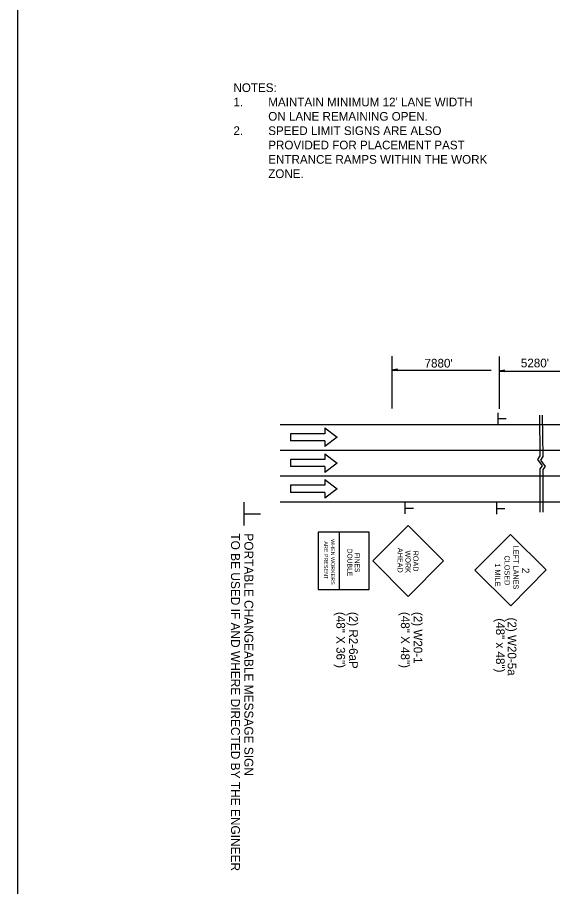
# Model space of a CAD drawing. Extents: x -100 to 745, y -1581 to -107.
# Drawn here: x 574.8 to 610.8, y -656.9 to -598.3 of the extents above; entities that cross this region are included whole.
import ezdxf

# ---------------------------------------------------------------- set-up
doc = ezdxf.new("R2010")
doc.units = 0
doc.layers.add('Default', color=7, linetype='Continuous')
doc.layers.add('R_Proposed Road', color=7, linetype='Continuous')

msp = doc.modelspace()

# ---------------------------------------------------------------- linework, layer by layer
at = {"layer": 'Default'}
for p, q in [((600.01, -621.145), (600.01, -624.666)), ((607.226, -621.173), (607.226, -624.694)), ((600.385, -622.03), (600.01, -622.086)), ((600.01, -622.086), (606.697, -622.086)), ((600.385, -622.142), (600.01, -622.086)), ((600.385, -622.039), (600.072, -622.086)), ((600.385, -622.133), (600.072, -622.086)), ((600.385, -622.049), (600.137, -622.086)), ((600.385, -622.123), (600.137, -622.086)), ((600.385, -622.058), (600.199, -622.086)), ((600.385, -622.114), (600.199, -622.086)), ((600.385, -622.068), (600.263, -622.086)), ((600.385, -622.104), (600.263, -622.086)), ((600.385, -622.077), (600.325, -622.086)), ((600.385, -622.095), (600.325, -622.086)), ((600.385, -622.142), (600.385, -622.03)), ((607.601, -622.096), (607.226, -622.153)), ((607.226, -622.153), (612.445, -622.153)), ((607.601, -622.209), (607.226, -622.153)), ((607.601, -622.106), (607.288, -622.153)), ((607.601, -622.199), (607.288, -622.153)), ((607.601, -622.115), (607.353, -622.153)), ((607.601, -622.19), (607.353, -622.153)), ((607.601, -622.125), (607.415, -622.153)), ((607.601, -622.18), (607.415, -622.153)), ((607.601, -622.134), (607.479, -622.153)), ((607.601, -622.171), (607.479, -622.153)), ((607.601, -622.144), (607.541, -622.153)), ((607.601, -622.161), (607.541, -622.153)), ((607.601, -622.209), (607.601, -622.096)), ((607.164, -625.738), (607.164, -624.956)), ((607.175, -625.349), (607.709, -625.349)), ((592.482, -625.744), (599.359, -625.744)), ((595.491, -625.981), (595.491, -626.377)), ((595.491, -625.981), (596.312, -626.614)), ((599.359, -625.744), (602.784, -625.744)), ((602.784, -625.744), (609.446, -625.744)), ((609.446, -625.744), (616.347, -625.744)), ((595.491, -626.377), (593.165, -626.377)), ((593.165, -626.377), (593.165, -626.851)), ((596.312, -626.614), (595.491, -627.246)), ((595.491, -626.851), (593.165, -626.851)), ((595.491, -626.851), (595.491, -627.246)), ((592.482, -627.483), (599.435, -627.483)), ((595.491, -627.72), (595.491, -628.115)), ((595.491, -627.72), (596.312, -628.352)), ((599.435, -627.483), (603.329, -627.483)), ((603.329, -627.483), (609.446, -627.483)), ((609.446, -627.483), (616.347, -627.483)), ((595.491, -628.115), (593.165, -628.115)), ((593.165, -628.115), (593.165, -628.589)), ((596.312, -628.352), (595.491, -628.984)), ((595.491, -628.589), (593.165, -628.589)), ((595.491, -628.589), (595.491, -628.984)), ((592.482, -629.221), (599.435, -629.221)), ((595.491, -629.458), (595.491, -629.854)), ((595.491, -629.458), (596.312, -630.091)), ((599.435, -629.221), (603.329, -629.221)), ((603.329, -629.221), (609.446, -629.221)), ((609.446, -629.221), (616.347, -629.221)), ((595.491, -629.854), (593.165, -629.854)), ((593.165, -629.854), (593.165, -630.328)), ((596.312, -630.091), (595.491, -630.723)), ((595.491, -630.328), (593.165, -630.328)), ((595.491, -630.328), (595.491, -630.723)), ((590.054, -632.565), (590.054, -631)), ((592.482, -630.96), (599.365, -630.96)), ((599.365, -630.96), (602.79, -630.96)), ((600.91, -631.787), (600.91, -631.004)), ((600.921, -631.398), (601.455, -631.398)), ((602.79, -630.96), (609.446, -630.96)), ((607.067, -631.803), (607.067, -631.021)), ((609.446, -630.96), (616.347, -630.96)), ((590.077, -631.786), (591.145, -631.786)), ((607.078, -631.414), (607.613, -631.414)), ((598.714, -634.951), (601.103, -632.561)), ((603.493, -634.951), (601.103, -632.561)), ((596.479, -636.882), (596.479, -633.02)), ((605.603, -635.57), (608.004, -633.16)), ((610.412, -635.562), (608.004, -633.16)), ((601.103, -637.341), (598.714, -634.951)), ((601.103, -637.341), (603.493, -634.951)), ((608.013, -637.971), (605.603, -635.57)), ((608.013, -637.971), (610.412, -635.562))]:
    msp.add_line(p, q, dxfattribs=at)
for points in [[(609.942, -625.133), (609.983, -627.864), (609.821, -628.106), (610.137, -628.539), (609.97, -628.739), (609.97, -631.674)], [(610.141, -625.13), (610.183, -627.906), (610.021, -628.148), (610.337, -628.581), (610.171, -628.78), (610.17, -631.672)]]:
    msp.add_lwpolyline(points, dxfattribs=at)
msp.add_lwpolyline([(598.482, -633.02), (595.03, -633.02), (595.03, -636.882), (598.482, -636.882)], close=True, dxfattribs=at)
at = {"layer": 'R_Proposed Road'}
msp.add_lwpolyline([(574.769, -596.786), (574.769, -706.786), (744.769, -706.786), (744.769, -596.786)], close=True, dxfattribs=at)

# ---------------------------------------------------------------- texts
at = {"layer": 'Default'}
for s, p in [('NOTES:', (589.328, -603.327)), ('1. ', (589.328, -604.294)), ("MAINTAIN MINIMUM 12' LANE WIDTH", (591.672, -604.294)), ('ON LANE REMAINING OPEN.', (591.672, -605.261)), ('2. ', (589.328, -606.228)), ('SPEED LIMIT SIGNS ARE ALSO ', (591.672, -606.228)), ('PROVIDED FOR PLACEMENT PAST ', (591.672, -607.196)), ('ENTRANCE RAMPS WITHIN THE WORK ', (591.672, -608.163)), ('ZONE. ', (591.672, -609.13)), ("7880'", (602.206, -621.909)), ("5280'", (608.697, -621.899))]:
    msp.add_text(s, height=0.5862, dxfattribs=at).set_placement(p)
for s, height, rotation, p in [('TO BE USED IF AND WHERE DIRECTED BY THE ENGINEER', 0.59997, 270, (589.162, -633.092)), ('PORTABLE CHANGEABLE MESSAGE SIGN', 0.59997, 270, (590.062, -633.092)), ('ARE PRESENT', 0.26221, 270, (595.434, -633.633)), ('WHEN WORKERS', 0.26221, 270, (595.893, -633.482)), ('DOUBLE', 0.3278, 270, (597.01, -634.125)), (' AHEAD', 0.3522, 270.00057, (600.387, -633.939)), ('WORK', 0.352, 270.00004, (600.915, -634.253)), ('ROAD', 0.3521, 270.00045, (601.443, -634.26)), ('LEFT LANES', 0.3544, 270.10045, (608.183, -633.933)), ('FINES', 0.3278, 270, (597.502, -634.396)), ('CLOSED', 0.3543, 270.10034, (607.593, -634.588)), ('1 MILE', 0.3567, 270.00057, (606.952, -635.119)), ('2', 0.5, 270, (608.771, -635.42)), ('(48" X 36")', 0.5862, 270, (596.265, -638.393)), ('(2) R2-6aP', 0.5862, 270, (597.121, -638.393)), ('(48" X 48")', 0.5862, 270, (600.612, -638.393)), ('(2) W20-1', 0.5862, 270, (601.468, -638.393)), ('(48" x 48")', 0.5862, 270, (607.019, -638.824)), ('(2) W20-5a', 0.5862, 270, (607.808, -638.771))]:
    msp.add_text(s, height=height, rotation=rotation, dxfattribs=at).set_placement(p)

doc.saveas('drawing.dxf')
